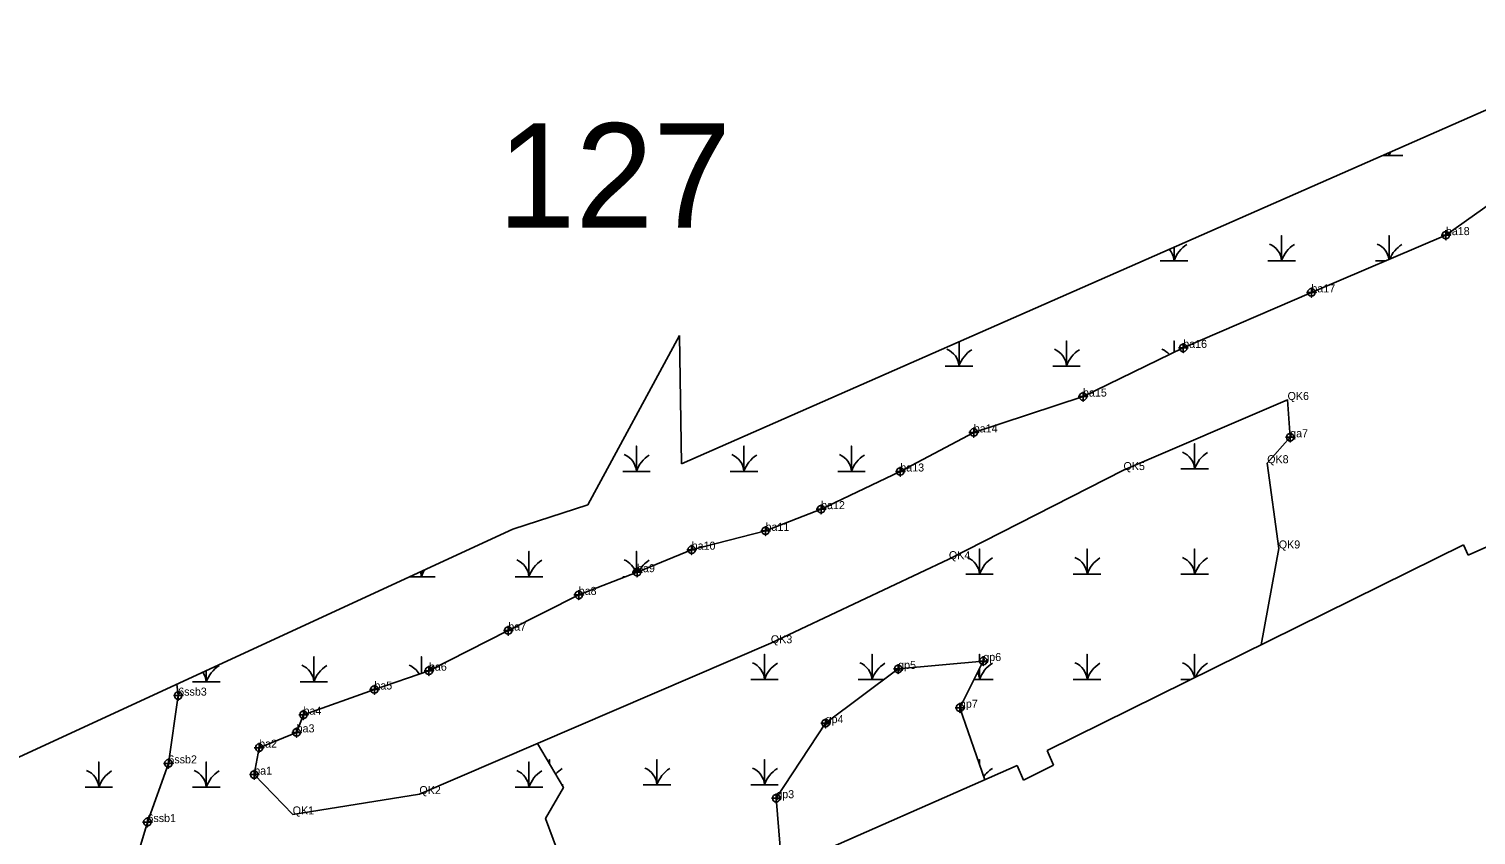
# Model space of a CAD drawing. Extents: x 2071991 to 2268989, y 436479 to 469629.
# Drawn here: x 2153363 to 2154267, y 438617 to 439120 of the extents above; entities that cross this region are included whole.
import ezdxf

# ---------------------------------------------------------------- set-up
doc = ezdxf.new("R2010")
doc.units = 0
for name, color, linetype in [('approx_PSA', 7, 'Continuous'), ('Default', 7, 'Continuous'), ('Exist Environmental Wetland Boundary', 7, 'Continuous'), ('Exist Environmental Wetland Boundary Cogo Comment', 7, 'Continuous'), ('Exist Environmental Wetland Boundary Cogo Point CELL', 7, 'Continuous'), ('Exist Hydro Jurisdictional Stream or Body of Water NEU Mitigable', 7, 'Continuous'), ('Exist Hydro Jurisdictional Stream or Body of Water NEU Mitigable Cogo Comment', 7, 'Continuous'), ('Exist Hydro Jurisdictional Stream or Body of Water NEU Mitigable Cogo Point CELL', 7, 'Continuous'), ('Exist Hydro Swamp or Marsh', 7, 'Continuous')]:
    doc.layers.add(name, color=color, linetype=linetype)

msp = doc.modelspace()

# ---------------------------------------------------------------- linework, layer by layer
at = {"layer": 'approx_PSA'}
for p, q in [((2153770.44, 438848.59), (2154388.38, 439120.2)), ((2153711.82, 438822.82), (2153769.12, 438928.63)), ((2153769.12, 438928.63), (2153770.44, 438848.59)), ((2154499.96, 438896.16), (2154261.94, 438791.54)), ((2153664.98, 438807.69), (2153711.82, 438822.82)), ((2153353.91, 438664.2), (2153664.98, 438807.69)), ((2154259.12, 438797.94), (2153998.87, 438669.35)), ((2154261.94, 438791.54), (2154259.12, 438797.94)), ((2153998.87, 438669.35), (2154002.89, 438660.2)), ((2153980.05, 438659.99), (2153775.9, 438570.25)), ((2153984.07, 438650.83), (2153980.05, 438659.99)), ((2154002.89, 438660.2), (2153984.07, 438650.83))]:
    msp.add_line(p, q, dxfattribs=at)
at = {"layer": 'Exist Environmental Wetland Boundary'}
for points in [[(2153527.37, 438629.46), (2153503.31, 438654.33), (2153506.4, 438671.17), (2153529.85, 438680.72), (2153534.13, 438691.75), (2153578.44, 438707.49), (2153612.52, 438719.25), (2153662.11, 438744.35), (2153706.16, 438766.61), (2153742.6, 438780.8), (2153776.72, 438794.85), (2153822.89, 438806.64), (2153857.62, 438820.19), (2153907.12, 438843.71), (2153953.02, 438868.13), (2154021.3, 438890.53), (2154083.94, 438920.93), (2154164.03, 438955.62), (2154248.07, 438991.39), (2154313.26, 439037.49)], [(2153527.37, 438629.46), (2153606.57, 438642.14), (2153826.22, 438736.39), (2153937.5, 438788.93), (2154046.6, 438844.6), (2154149.14, 438888.4), (2154150.77, 438865.09), (2154136.41, 438848.89), (2154143.66, 438795.63), (2154132.65, 438735.46)], [(2153833.84, 438595.72), (2153832.91, 438598.85), (2153829.61, 438639.59), (2153860.44, 438686.49), (2153905.78, 438720.37), (2153959, 438725.3), (2153944.36, 438696.13), (2153959.94, 438651.15)], [(2153680.4, 438673.82), (2153696.61, 438646.37), (2153685.41, 438626.93), (2153694.89, 438601), (2153701.53, 438502.86)]]:
    msp.add_lwpolyline(points, dxfattribs=at)
at = {"layer": 'Exist Environmental Wetland Boundary Cogo Point CELL'}
for points in [[(2154248.07, 438994.39), (2154248.07, 438988.39), (2154248.07, 438991.39), (2154251.07, 438991.39), (2154245.07, 438991.39)], [(2154164.03, 438958.62), (2154164.03, 438952.62), (2154164.03, 438955.62), (2154167.03, 438955.62), (2154161.03, 438955.62)], [(2154083.94, 438923.93), (2154083.94, 438917.93), (2154083.94, 438920.93), (2154086.94, 438920.93), (2154080.94, 438920.93)], [(2154021.3, 438893.53), (2154021.3, 438887.53), (2154021.3, 438890.53), (2154024.3, 438890.53), (2154018.3, 438890.53)], [(2153953.02, 438871.13), (2153953.02, 438865.13), (2153953.02, 438868.13), (2153956.02, 438868.13), (2153950.02, 438868.13)], [(2154150.77, 438868.09), (2154150.77, 438862.09), (2154150.77, 438865.09), (2154153.77, 438865.09), (2154147.77, 438865.09)], [(2153907.12, 438846.71), (2153907.12, 438840.71), (2153907.12, 438843.71), (2153910.12, 438843.71), (2153904.12, 438843.71)], [(2153857.62, 438823.19), (2153857.62, 438817.19), (2153857.62, 438820.19), (2153860.62, 438820.19), (2153854.62, 438820.19)], [(2153822.89, 438809.64), (2153822.89, 438803.64), (2153822.89, 438806.64), (2153825.89, 438806.64), (2153819.89, 438806.64)], [(2153776.72, 438797.85), (2153776.72, 438791.85), (2153776.72, 438794.85), (2153779.72, 438794.85), (2153773.72, 438794.85)], [(2153742.6, 438783.8), (2153742.6, 438777.8), (2153742.6, 438780.8), (2153745.6, 438780.8), (2153739.6, 438780.8)], [(2153706.16, 438769.61), (2153706.16, 438763.61), (2153706.16, 438766.61), (2153709.16, 438766.61), (2153703.16, 438766.61)], [(2153662.11, 438747.35), (2153662.11, 438741.35), (2153662.11, 438744.35), (2153665.11, 438744.35), (2153659.11, 438744.35)], [(2153905.78, 438723.37), (2153905.78, 438717.37), (2153905.78, 438720.37), (2153908.78, 438720.37), (2153902.78, 438720.37)], [(2153959, 438728.3), (2153959, 438722.3), (2153959, 438725.3), (2153962, 438725.3), (2153956, 438725.3)], [(2153612.52, 438722.25), (2153612.52, 438716.25), (2153612.52, 438719.25), (2153615.52, 438719.25), (2153609.52, 438719.25)], [(2153578.44, 438710.49), (2153578.44, 438704.49), (2153578.44, 438707.49), (2153581.44, 438707.49), (2153575.44, 438707.49)], [(2153944.36, 438699.13), (2153944.36, 438693.13), (2153944.36, 438696.13), (2153947.36, 438696.13), (2153941.36, 438696.13)], [(2153534.13, 438694.75), (2153534.13, 438688.75), (2153534.13, 438691.75), (2153537.13, 438691.75), (2153531.13, 438691.75)], [(2153860.44, 438689.49), (2153860.44, 438683.49), (2153860.44, 438686.49), (2153863.44, 438686.49), (2153857.44, 438686.49)], [(2153529.85, 438683.72), (2153529.85, 438677.72), (2153529.85, 438680.72), (2153532.85, 438680.72), (2153526.85, 438680.72)], [(2153506.4, 438674.17), (2153506.4, 438668.17), (2153506.4, 438671.17), (2153509.4, 438671.17), (2153503.4, 438671.17)], [(2153503.31, 438657.33), (2153503.31, 438651.33), (2153503.31, 438654.33), (2153506.31, 438654.33), (2153500.31, 438654.33)], [(2153829.61, 438642.59), (2153829.61, 438636.59), (2153829.61, 438639.59), (2153832.61, 438639.59), (2153826.61, 438639.59)]]:
    msp.add_lwpolyline(points, dxfattribs=at)
for centre in [(2154248.07, 438991.39), (2154164.03, 438955.62), (2154083.94, 438920.93), (2154021.3, 438890.53), (2153953.02, 438868.13), (2154150.77, 438865.09), (2153907.12, 438843.71), (2153857.62, 438820.19), (2153822.89, 438806.64), (2153776.72, 438794.85), (2153742.6, 438780.8), (2153706.16, 438766.61), (2153662.11, 438744.35), (2153959, 438725.3), (2153612.52, 438719.25), (2153905.78, 438720.37), (2153578.44, 438707.49), (2153944.36, 438696.13), (2153534.13, 438691.75), (2153860.44, 438686.49), (2153529.85, 438680.72), (2153506.4, 438671.17), (2153503.31, 438654.33), (2153829.61, 438639.59)]:
    msp.add_circle(centre, 2.34, dxfattribs=at)
at = {"layer": 'Exist Hydro Jurisdictional Stream or Body of Water NEU Mitigable'}
msp.add_lwpolyline([(2153424.24, 438582.83), (2153436.6, 438624.69), (2153449.69, 438661.35), (2153455.83, 438703.7), (2153454.94, 438710.8)], dxfattribs=at)
at = {"layer": 'Exist Hydro Jurisdictional Stream or Body of Water NEU Mitigable Cogo Point CELL'}
for points in [[(2153455.83, 438706.7), (2153455.83, 438700.7), (2153455.83, 438703.7), (2153458.83, 438703.7), (2153452.83, 438703.7)], [(2153449.69, 438664.35), (2153449.69, 438658.35), (2153449.69, 438661.35), (2153452.69, 438661.35), (2153446.69, 438661.35)], [(2153436.6, 438627.69), (2153436.6, 438621.69), (2153436.6, 438624.69), (2153439.6, 438624.69), (2153433.6, 438624.69)]]:
    msp.add_lwpolyline(points, dxfattribs=at)
for centre in [(2153455.83, 438703.7), (2153449.69, 438661.35), (2153436.6, 438624.69)]:
    msp.add_circle(centre, 2.34, dxfattribs=at)
at = {"layer": 'Exist Hydro Swamp or Marsh'}
for p, q in [((2154204.03, 438975.34), (2154210.37, 438975.34)), ((2153733.61, 438778), (2153735.41, 438778)), ((2154082.46, 438713.74), (2154088.71, 438713.74)), ((2153695.67, 438647.96), (2153696.44, 438647.96))]:
    msp.add_line(p, q, dxfattribs=at)
for points in [[(2154208.48, 439041.12), (2154212.63, 439041.12), (2154212.63, 439042.95)], [(2154212.63, 439042.95), (2154212.63, 439041.12), (2154221.23, 439041.12)], [(2154136.83, 438975.34), (2154145.43, 438975.34), (2154145.43, 438991.12), (2154145.43, 438975.34), (2154154.03, 438975.34)], [(2154212.63, 438976.3), (2154212.63, 438991.12), (2154212.63, 438976.3)], [(2154069.62, 438975.34), (2154078.22, 438975.34), (2154078.22, 438983.87)], [(2154078.22, 438983.87), (2154078.22, 438975.34), (2154086.83, 438975.34)], [(2153935.22, 438909.56), (2153943.82, 438909.56), (2153943.82, 438924.79)], [(2153943.82, 438924.79), (2153943.82, 438909.56), (2153952.42, 438909.56)], [(2154002.42, 438909.56), (2154011.02, 438909.56), (2154011.02, 438925.34), (2154011.02, 438909.56), (2154019.62, 438909.56)], [(2154078.22, 438918.16), (2154078.22, 438925.34), (2154078.22, 438918.16)], [(2153733.61, 438843.78), (2153742.21, 438843.78), (2153742.21, 438859.56), (2153742.21, 438843.78), (2153750.81, 438843.78)], [(2153800.81, 438843.78), (2153809.41, 438843.78), (2153809.41, 438859.56), (2153809.41, 438843.78), (2153818.01, 438843.78)], [(2153868.01, 438843.78), (2153876.61, 438843.78), (2153876.61, 438859.56), (2153876.61, 438843.78), (2153885.22, 438843.78)], [(2154082.46, 438845.3), (2154091.06, 438845.3), (2154091.06, 438861.08), (2154091.06, 438845.3), (2154099.66, 438845.3)], [(2153666.4, 438778), (2153675, 438778), (2153675, 438793.78), (2153675, 438778), (2153683.61, 438778)], [(2153742.21, 438780.65), (2153742.21, 438793.78), (2153742.21, 438780.65)], [(2153948.05, 438779.52), (2153956.65, 438779.52), (2153956.65, 438795.3), (2153956.65, 438779.52), (2153965.25, 438779.52)], [(2154015.25, 438779.52), (2154023.86, 438779.52), (2154023.86, 438795.3), (2154023.86, 438779.52), (2154032.46, 438779.52)], [(2154082.46, 438779.52), (2154091.06, 438779.52), (2154091.06, 438795.3), (2154091.06, 438779.52), (2154099.66, 438779.52)], [(2153600.61, 438778), (2153607.8, 438778), (2153607.8, 438781.32)], [(2153607.8, 438781.32), (2153607.8, 438778), (2153616.4, 438778)], [(2153532, 438712.22), (2153540.6, 438712.22), (2153540.6, 438728), (2153540.6, 438712.22), (2153549.2, 438712.22)], [(2153607.8, 438717.62), (2153607.8, 438728), (2153607.8, 438717.62)], [(2153813.65, 438713.74), (2153822.25, 438713.74), (2153822.25, 438729.52), (2153822.25, 438713.74), (2153830.85, 438713.74)], [(2153880.85, 438713.74), (2153889.45, 438713.74), (2153889.45, 438729.52), (2153889.45, 438713.74), (2153896.92, 438713.74)], [(2153956.65, 438725.09), (2153956.65, 438729.52), (2153956.65, 438725.09)], [(2154015.25, 438713.74), (2154023.86, 438713.74), (2154023.86, 438729.52), (2154023.86, 438713.74), (2154032.46, 438713.74)], [(2154091.06, 438714.9), (2154091.06, 438729.52), (2154091.06, 438714.9)], [(2153464.79, 438712.22), (2153473.39, 438712.22), (2153473.39, 438719.31)], [(2153473.39, 438719.31), (2153473.39, 438712.22), (2153482, 438712.22)], [(2153953.2, 438713.74), (2153956.65, 438713.74), (2153956.65, 438720.62)], [(2153956.65, 438720.62), (2153956.65, 438713.74), (2153965.25, 438713.74)], [(2153397.59, 438646.44), (2153406.19, 438646.44), (2153406.19, 438662.22), (2153406.19, 438646.44), (2153414.79, 438646.44)], [(2153464.79, 438646.44), (2153473.39, 438646.44), (2153473.39, 438662.22), (2153473.39, 438646.44), (2153482, 438646.44)], [(2153666.4, 438646.44), (2153675, 438646.44), (2153675, 438662.22), (2153675, 438646.44), (2153683.61, 438646.44)], [(2153687.84, 438661.22), (2153687.84, 438663.74), (2153687.84, 438661.22)], [(2153746.44, 438647.96), (2153755.04, 438647.96), (2153755.04, 438663.74), (2153755.04, 438647.96), (2153763.65, 438647.96)], [(2153813.65, 438647.96), (2153822.25, 438647.96), (2153822.25, 438663.74), (2153822.25, 438647.96), (2153830.85, 438647.96)], [(2153956.65, 438660.63), (2153956.65, 438663.74), (2153956.65, 438660.63)]]:
    msp.add_lwpolyline(points, dxfattribs=at)
for centre, radius, start, end in [((2154200.36, 439040.23), 12.3, 4.14034, 12.22234), ((2154230.87, 439035.06), 19.22, 154.49475, 161.62219), ((2154096.47, 438969.28), 19.22, 122.12745, 161.62219), ((2154133.16, 438974.45), 12.3, 4.14034, 67.53497), ((2154163.67, 438969.28), 19.22, 122.12745, 161.62219), ((2154200.36, 438974.45), 12.3, 8.4423, 67.53497), ((2154230.87, 438969.28), 19.22, 122.12745, 158.00489), ((2154065.96, 438974.45), 12.3, 4.14034, 41.15752), ((2153931.55, 438908.67), 12.3, 4.14034, 67.53497), ((2153962.06, 438903.5), 19.22, 122.12745, 161.62219), ((2153998.75, 438908.67), 12.3, 4.14034, 67.53497), ((2154029.26, 438903.5), 19.22, 122.12745, 161.62219), ((2154065.96, 438908.67), 12.3, 40.85446, 67.53497), ((2153729.94, 438842.89), 12.3, 4.14034, 67.53497), ((2153760.45, 438837.72), 19.22, 122.12745, 161.62219), ((2153797.14, 438842.89), 12.3, 4.14034, 67.53497), ((2153827.65, 438837.72), 19.22, 122.12745, 161.62219), ((2153864.35, 438842.89), 12.3, 4.14034, 67.53497), ((2153894.86, 438837.72), 19.22, 122.12745, 161.62219), ((2154078.79, 438844.42), 12.3, 4.14034, 67.53497), ((2154109.3, 438839.24), 19.22, 122.12745, 161.62219), ((2153662.74, 438777.11), 12.3, 4.14034, 67.53497), ((2153693.25, 438771.94), 19.22, 122.12745, 161.62219), ((2153729.94, 438777.11), 12.3, 15.88199, 67.53497), ((2153760.45, 438771.94), 19.22, 122.12745, 151.13671), ((2153944.39, 438778.64), 12.3, 4.14034, 67.53497), ((2153974.9, 438773.46), 19.22, 122.12745, 161.62219), ((2154011.59, 438778.64), 12.3, 4.14034, 67.53497), ((2154042.1, 438773.46), 19.22, 122.12745, 161.62219), ((2154078.79, 438778.64), 12.3, 4.14034, 67.53497), ((2154109.3, 438773.46), 19.22, 122.12745, 161.62219), ((2153595.53, 438777.11), 12.3, 4.14034, 18.60319), ((2153626.04, 438771.94), 19.22, 147.57147, 161.62219), ((2153809.98, 438712.86), 12.3, 4.14034, 67.53497), ((2153840.49, 438707.68), 19.22, 122.12745, 161.62219), ((2153877.18, 438712.86), 12.3, 4.14034, 67.53497), ((2153907.69, 438707.68), 19.22, 122.12745, 161.62219), ((2153974.9, 438707.68), 19.22, 122.12745, 161.62219), ((2154011.59, 438712.86), 12.3, 4.14034, 67.53497), ((2154042.1, 438707.68), 19.22, 122.12745, 161.62219), ((2154078.79, 438712.86), 12.3, 9.28696, 67.53497), ((2154109.3, 438707.68), 19.22, 122.12745, 157.07841), ((2153461.13, 438711.33), 12.3, 4.14034, 34.64867), ((2153491.64, 438706.16), 19.22, 122.12745, 161.62219), ((2153528.33, 438711.33), 12.3, 4.14034, 67.53497), ((2153558.84, 438706.16), 19.22, 122.12745, 161.62219), ((2153595.53, 438711.33), 12.3, 28.12627, 67.53497), ((2153626.04, 438706.16), 19.22, 122.12745, 138.21134), ((2153944.39, 438712.86), 12.3, 4.14034, 25.89481), ((2153393.92, 438645.55), 12.3, 4.14034, 67.53497), ((2153424.43, 438640.38), 19.22, 122.12745, 161.62219), ((2153461.13, 438645.55), 12.3, 4.14034, 67.53497), ((2153491.64, 438640.38), 19.22, 122.12745, 161.62219), ((2153662.74, 438645.55), 12.3, 4.14034, 67.53497), ((2153693.25, 438640.38), 19.22, 122.12745, 161.62219), ((2153706.08, 438641.9), 19.22, 122.12745, 138.38253), ((2153742.78, 438647.07), 12.3, 4.14034, 67.53497), ((2153773.29, 438641.9), 19.22, 122.12745, 161.62219), ((2153809.98, 438647.07), 12.3, 4.14034, 67.53497), ((2153840.49, 438641.9), 19.22, 122.12745, 161.62219), ((2153974.9, 438641.9), 19.22, 122.12745, 144.40341)]:
    msp.add_arc(centre, radius, start, end, dxfattribs=at)

# ---------------------------------------------------------------- texts
at = {"layer": 'Default'}
msp.add_text('127', height=65.34, dxfattribs=at).set_placement((2153655.5, 438995.97))
at = {"layer": 'Exist Environmental Wetland Boundary Cogo Comment'}
for s, p in [('ba18', (2154248.07, 438991.39)), ('ba17', (2154164.03, 438955.62)), ('ba16', (2154083.94, 438920.93)), ('ba15', (2154021.3, 438890.53)), ('QK6', (2154149.14, 438888.4)), ('ba14', (2153953.02, 438868.13)), ('qa7', (2154150.77, 438865.09)), ('QK8', (2154136.41, 438848.89)), ('ba13', (2153907.12, 438843.71)), ('QK5', (2154046.6, 438844.6)), ('ba12', (2153857.62, 438820.19)), ('ba11', (2153822.89, 438806.64)), ('ba10', (2153776.72, 438794.85)), ('QK9', (2154143.66, 438795.63)), ('QK4', (2153937.5, 438788.93)), ('ba9', (2153742.6, 438780.8)), ('ba8', (2153706.16, 438766.61)), ('ba7', (2153662.11, 438744.35)), ('QK3', (2153826.22, 438736.39)), ('ba6', (2153612.52, 438719.25)), ('gp5', (2153905.78, 438720.37)), ('gp6', (2153959, 438725.3)), ('ba5', (2153578.44, 438707.49)), ('ba4', (2153534.13, 438691.75)), ('gp7', (2153944.36, 438696.13)), ('gp4', (2153860.44, 438686.49)), ('ba3', (2153529.85, 438680.72)), ('ba2', (2153506.4, 438671.17)), ('ba1', (2153503.31, 438654.33)), ('QK2', (2153606.57, 438642.14)), ('gp3', (2153829.61, 438639.59)), ('QK1', (2153527.37, 438629.46))]:
    msp.add_text(s, height=5, dxfattribs=at).set_placement(p)
at = {"layer": 'Exist Hydro Jurisdictional Stream or Body of Water NEU Mitigable Cogo Comment'}
for s, p in [('6ssb3', (2153455.83, 438703.7)), ('6ssb2', (2153449.69, 438661.35)), ('6ssb1', (2153436.6, 438624.69))]:
    msp.add_text(s, height=5, dxfattribs=at).set_placement(p)

doc.saveas('drawing.dxf')
